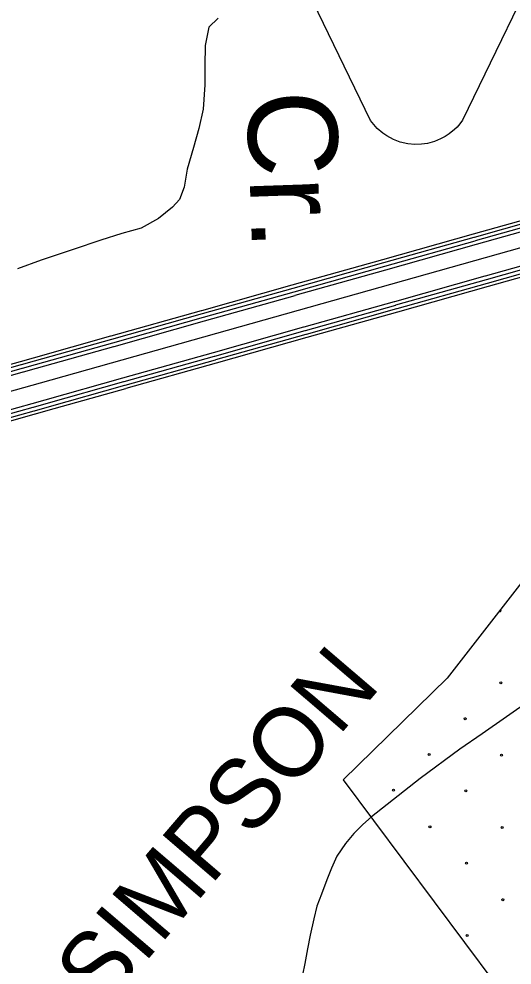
# Model space of a CAD drawing. Extents: x 1788175 to 1969470, y 584502 to 738744.
# Drawn here: x 1882620 to 1885244, y 670451 to 675485 of the extents above; entities that cross this region are included whole.
import ezdxf

# ---------------------------------------------------------------- set-up
doc = ezdxf.new("R2010")
doc.units = 0
for name, color, linetype in [('DESIGN - DRAINAGE - Bridges and Cross Drains Size Text', 7, 'Continuous'), ('DESIGN - EROSION CONTROL - Devices', 7, 'Continuous'), ('DESIGN - ROW - Easement Linework and Patterning', 7, 'Continuous'), ('DESIGN - ROW - Right-of-Way and Easement Labels', 7, 'Continuous'), ('DESIGN - SCRATCH - User 1', 7, 'Continuous'), ('DESIGN - TRANSPORTATION - Text', 7, 'Continuous'), ('SURVEY - CENTERLINE - Preliminary', 7, 'Continuous'), ('SURVEY - CONTOURS - Index with Text', 7, 'Continuous')]:
    doc.layers.add(name, color=color, linetype=linetype)

msp = doc.modelspace()

# ---------------------------------------------------------------- linework, layer by layer
at = {"layer": 'DESIGN - EROSION CONTROL - Devices'}
for centre in [(1885184.1, 671952), (1884993.7, 671761.6), (1884803.3, 671571.2), (1885187.8, 671567.5), (1884612.9, 671380.8), (1884997.4, 671377.1), (1884807, 671186.7), (1885191.6, 671182.9), (1885001.2, 670992.5), (1885195.3, 670798.4), (1885004.9, 670608)]:
    msp.add_circle(centre, 5.28, dxfattribs=at)
msp.add_arc((1885180.4, 672336.6), 5.28, 209.9264, 74.2932, dxfattribs=at)
at = {"layer": 'DESIGN - ROW - Easement Linework and Patterning'}
for points in [[(1884491.4, 674944.1), (1884016.9, 675924.5), (1884006.4, 675951.5), (1884001.9, 675969.6), (1883999.3, 675987.4), (1883998.5, 676003.1), (1883999.2, 676020.8), (1884001.3, 676037.3), (1884007, 676060.6), (1884013.6, 676078.2), (1884021.5, 676094.3), (1884031.5, 676110.4), (1884041.8, 676123.9), (1884057.2, 676140.1), (1884071.5, 676152.2), (1884084.7, 676161.3), (1884097.4, 676168.7), (1884114, 676176.3), (1884129.6, 676181.9), (1884142.3, 676185.2), (1884164, 676188.8), (1884183.3, 676189.8)], [(1885454, 675924.5), (1884980.9, 674947), (1884965.7, 674926.7), (1884951.3, 674910.3), (1884938, 674897.2), (1884909.9, 674874.1), (1884887.8, 674859.6), (1884863.8, 674846.7), (1884831, 674833.4), (1884793.3, 674823.3), (1884761.6, 674818.7), (1884726.6, 674817.6), (1884689.3, 674821.1), (1884648.8, 674830.3), (1884613, 674843.7), (1884577.4, 674862.7), (1884555.4, 674877.8), (1884526, 674903.2), (1884491.4, 674944.1)]]:
    msp.add_lwpolyline(points, dxfattribs=at)
at = {"layer": 'DESIGN - SCRATCH - User 1'}
for points in [[(1887593.4, 674021.9), (1887862.1, 673455.6), (1887697, 673396), (1886940.6, 673093.1), (1886147.6, 672574.6), (1885748.7, 673070.2), (1884897.7, 671976.6), (1884344.6, 671435.5)], [(1884344.6, 671435.5), (1885152.2, 670354.4), (1884882.1, 669126.5)]]:
    msp.add_lwpolyline(points, dxfattribs=at)
at = {"layer": 'DESIGN - TRANSPORTATION - Text'}
for points in [[(1883680.7, 675490.1), (1883631.2, 675441.7), (1883610.1, 675343.5), (1883608.9, 675235.4), (1883609.7, 675135.4), (1883600.7, 675005.3), (1883577.6, 674903.1), (1883548.5, 674800.8), (1883515.5, 674686.5), (1883498.3, 674590.4), (1883474.9, 674524.1), (1883437.3, 674483.8), (1883362, 674423.2), (1883270.6, 674372.4), (1883167.1, 674343.5)], [(1883167.1, 674343.5), (1883055.7, 674308.6), (1882908.5, 674259.3), (1882737.4, 674201.9), (1882612.1, 674154.8)]]:
    msp.add_lwpolyline(points, dxfattribs=at)
at = {"layer": 'SURVEY - CENTERLINE - Preliminary'}
for points in [[(1894727, 676889.1), (1890528.7, 675719.1), (1888662.3, 675204.6), (1885787.2, 674407.4), (1882733, 673547), (1882432.6, 673463), (1882130.1, 673377), (1881827.7, 673299), (1881509.2, 673224.9), (1881200.5, 673190.8), (1880927.6, 673165), (1880734.3, 673151.7), (1880545, 673150.4), (1880242.1, 673142.4), (1880058.7, 673147.2), (1879329.9, 673174.8)], [(1885518.4, 674475.6), (1885037.1, 674340.1)], [(1885523.1, 674458.8), (1885041.9, 674323.2)], [(1885528.6, 674439.5), (1885047.3, 674304)], [(1885534.1, 674420), (1885052.8, 674284.4)], [(1885036.3, 674339.8), (1884555, 674204.2)], [(1885041, 674323), (1884559.7, 674187.4)], [(1885046.4, 674303.7), (1884565.2, 674168.1)], [(1885051.9, 674284.2), (1884570.7, 674148.6)], [(1885581.4, 674252.1), (1885100.1, 674116.5)], [(1884554.1, 674204), (1884072.8, 674068.4)], [(1884558.9, 674187.1), (1884077.6, 674051.6)], [(1885587.7, 674232.8), (1885106.5, 674097.3)], [(1885593.2, 674213.6), (1885111.9, 674078)], [(1885597.9, 674196.7), (1885116.6, 674061.2)], [(1884564.3, 674167.9), (1884083, 674032.3)], [(1884569.8, 674148.4), (1884088.5, 674012.8)], [(1885099.2, 674116.3), (1884618, 673980.7)], [(1885105.6, 674097), (1884624.3, 673961.4)], [(1884072, 674068.2), (1883590.7, 673932.6)], [(1884076.7, 674051.3), (1883595.5, 673915.7)], [(1885111, 674077.8), (1884629.8, 673942.2)], [(1885115.8, 674060.9), (1884634.5, 673925.3)], [(1884082.1, 674032.1), (1883600.9, 673896.5)], [(1884087.6, 674012.5), (1883606.4, 673877)], [(1884617.1, 673980.5), (1884135.8, 673844.9)], [(1884623.5, 673961.2), (1884142.2, 673825.6)], [(1884628.9, 673941.9), (1884147.6, 673806.4)], [(1883589.8, 673932.3), (1883108.6, 673796.8)], [(1883594.6, 673915.5), (1883113.3, 673779.9)], [(1883600, 673896.2), (1883118.7, 673760.7)], [(1884633.6, 673925.1), (1884152.4, 673789.5)], [(1883605.5, 673876.7), (1883124.2, 673741.1)], [(1884134.9, 673844.6), (1883653.7, 673709.1)], [(1883107.7, 673796.5), (1882695.6, 673680.4), (1882626.6, 673661.1)], [(1884141.3, 673825.4), (1883660.1, 673689.8)], [(1884146.7, 673806.1), (1883665.5, 673670.5)], [(1884151.5, 673789.3), (1883670.2, 673653.7)], [(1883112.4, 673779.7), (1882700.3, 673663.6), (1882631.4, 673644.3)], [(1883117.9, 673760.4), (1882705.7, 673644.3), (1882636.7, 673625)], [(1883123.4, 673740.9), (1882711.2, 673624.8), (1882642.2, 673605.5)], [(1883652.8, 673708.8), (1883171.5, 673573.2)], [(1883659.2, 673689.5), (1883177.9, 673554)], [(1882625.8, 673660.9), (1882395, 673596.4), (1882144, 673525)], [(1882630.5, 673644.1), (1882399.7, 673579.5), (1882148.7, 673508.1)], [(1883664.6, 673670.3), (1883183.3, 673534.7)], [(1883669.3, 673653.4), (1883188.1, 673517.9)], [(1882635.9, 673624.8), (1882405.1, 673560.3), (1882154.2, 673488.9)], [(1882641.3, 673605.3), (1882410.6, 673540.8), (1882159.8, 673469.4)], [(1883170.7, 673573), (1882758.3, 673456.8), (1882689.2, 673437.5)], [(1883177, 673553.7), (1882763.8, 673437.3), (1882695.5, 673418.2)], [(1883182.5, 673534.5), (1882769.2, 673418.1), (1882700.9, 673399)], [(1883187.2, 673517.6), (1882773.9, 673401.2), (1882705.6, 673382.1)], [(1882688.3, 673437.3), (1882458, 673372.9), (1882207.5, 673301.6)], [(1882694.6, 673418), (1882463.5, 673353.3), (1882213.9, 673282.4)], [(1882700, 673398.7), (1882468.9, 673334.1), (1882219.4, 673263.1)], [(1882704.7, 673381.9), (1882473.7, 673317.3), (1882224.2, 673246.3)]]:
    msp.add_lwpolyline(points, dxfattribs=at)
at = {"layer": 'SURVEY - CONTOURS - Index with Text'}
for points in [[(1885342.9, 671861.6), (1885084.7, 671681.7)], [(1885084.7, 671681.7), (1884966.4, 671599.4), (1884755.1, 671443.3), (1884495.9, 671239.3), (1884449.9, 671199.2), (1884401.9, 671151.3), (1884357.8, 671097.5), (1884311.5, 671030), (1884283.1, 670966.1), (1884258.6, 670904.1), (1884229.9, 670828.5), (1884205.4, 670764.5), (1884188.7, 670696.5), (1884169.8, 670608.9), (1884155.1, 670537), (1884140.3, 670459.1), (1884129.6, 670398.8)]]:
    msp.add_lwpolyline(points, dxfattribs=at)

# ---------------------------------------------------------------- texts
at = {"layer": 'DESIGN - DRAINAGE - Bridges and Cross Drains Size Text'}
msp.add_text('Cr.', height=475, rotation=271.975, dxfattribs=at).set_placement((1883831.8, 675097.2))
at = {"layer": 'DESIGN - ROW - Right-of-Way and Easement Labels'}
msp.add_text('SIMPSON', height=370, rotation=49.4376, dxfattribs=at).set_placement((1883068.1, 670201.7))

doc.saveas('drawing.dxf')
